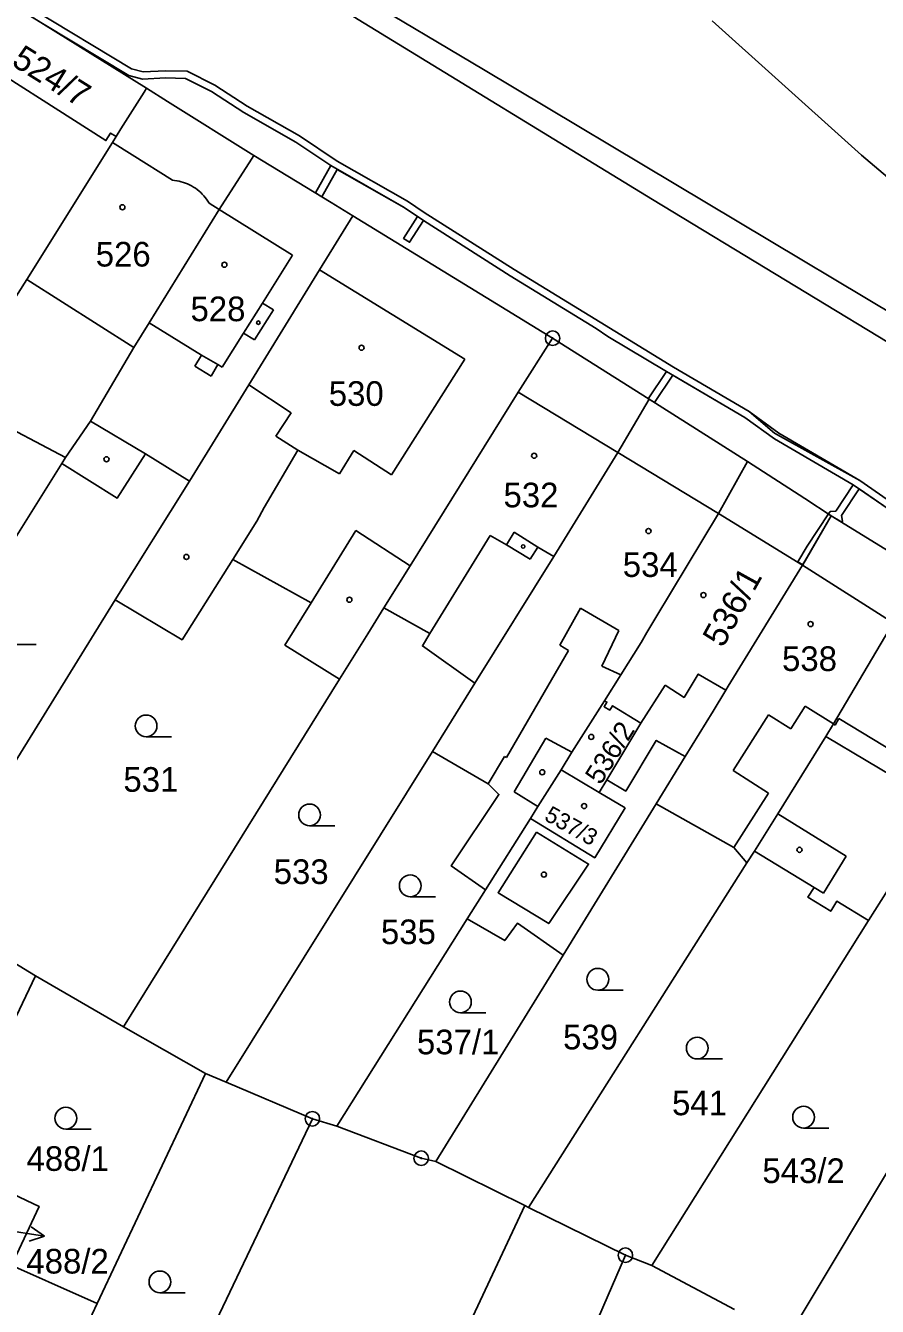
# Model space of a CAD drawing. Extents: x -644096 to -634268, y -1141430 to -1133463.
# Drawn here: x -640363 to -640304.3, y -1137825.7 to -1137737.3 of the extents above; entities that cross this region are included whole.
import ezdxf

# ---------------------------------------------------------------- set-up
doc = ezdxf.new("R2010")
doc.units = 0
for name, color, linetype in [('_CIVIL_CONSTRUCTION', 7, 'Continuous'), ('B_Hranice _3D', 7, 'Continuous'), ('M_Svah_Nasyp', 7, 'Continuous'), ('M_Svah_Zarez', 7, 'Continuous'), ('svrsek_osa_sjezdy', 7, 'Continuous'), ('svrsek_osa_VRT', 7, 'Continuous'), ('svrsek_popisy_VRT', 7, 'Continuous'), ('terminal_VRT', 7, 'Continuous')]:
    doc.layers.add(name, color=color, linetype=linetype)

msp = doc.modelspace()

# ---------------------------------------------------------------- linework, layer by layer
at = {"layer": '_CIVIL_CONSTRUCTION'}
for centre, radius in [((-640326.67, -1137758.91), 0.5), ((-640326.67, -1137758.91), 0.0303), ((-640343.25, -1137812.75), 0.5), ((-640343.25, -1137812.75), 0.0303), ((-640335.74, -1137815.47), 0.5), ((-640335.74, -1137815.47), 0.0303), ((-640321.65, -1137822.16), 0.5), ((-640321.65, -1137822.16), 0.0303)]:
    msp.add_circle(centre, radius, dxfattribs=at)
at = {"layer": 'B_Hranice _3D'}
for points in [[(-640363.22, -1137736.37), (-640361.87, -1137737.21), (-640355.92, -1137740.79), (-640354.98, -1137741.03), (-640353.39, -1137740.96), (-640352, -1137741), (-640350.21, -1137741.89), (-640347.98, -1137743.34), (-640344.38, -1137745.38), (-640341.98, -1137747), (-640336.92, -1137749.9), (-640335.58, -1137750.79), (-640329.59, -1137754.6), (-640323.67, -1137758.23), (-640322.85, -1137758.78), (-640318.81, -1137761.21), (-640313.41, -1137764.37), (-640311.37, -1137765.86)], [(-640302.53, -1137770.77), (-640305.46, -1137768.73), (-640311.07, -1137765.46), (-640313.11, -1137763.97), (-640318.32, -1137760.91), (-640323.39, -1137757.81), (-640329.33, -1137754.18), (-640335.53, -1137750.23), (-640336.68, -1137749.46), (-640341.53, -1137746.7), (-640344.14, -1137744.94), (-640347.74, -1137742.9), (-640349.97, -1137741.45), (-640351.88, -1137740.5), (-640353.39, -1137740.46), (-640354.92, -1137740.53), (-640355.72, -1137740.33), (-640362.52, -1137736.23)], [(-640311.37, -1137765.46), (-640313.11, -1137763.97), (-640318.32, -1137760.91), (-640323.39, -1137757.81), (-640329.33, -1137754.18), (-640335.53, -1137750.23), (-640336.68, -1137749.46), (-640341.53, -1137746.7), (-640344.14, -1137744.94), (-640347.74, -1137742.9), (-640349.97, -1137741.45), (-640351.88, -1137740.5), (-640353.39, -1137740.46), (-640354.92, -1137740.53), (-640355.72, -1137740.33), (-640362.52, -1137736.23)], [(-640361.87, -1137737.21), (-640355.92, -1137740.79), (-640354.98, -1137741.03), (-640353.39, -1137740.96), (-640352, -1137741), (-640350.21, -1137741.89), (-640347.98, -1137743.34), (-640344.38, -1137745.38), (-640341.98, -1137747), (-640343.03, -1137748.89), (-640342.6, -1137749.15), (-640341.55, -1137747.26), (-640336.92, -1137749.9), (-640336, -1137750.51), (-640336.96, -1137752.03), (-640336.54, -1137752.29), (-640335.58, -1137750.79), (-640329.59, -1137754.6), (-640323.67, -1137758.23), (-640322.85, -1137758.78), (-640318.81, -1137761.21), (-640320.08, -1137763.08), (-640320.01, -1137763.12), (-640319.65, -1137763.35), (-640318.37, -1137761.46), (-640313.41, -1137764.37), (-640311.37, -1137765.86), (-640305.94, -1137769.02), (-640307.13, -1137770.83), (-640307.53, -1137770.86)], [(-640260.77, -1137797.15), (-640263.49, -1137795.36), (-640270.98, -1137790.86), (-640273.41, -1137789.3), (-640273.63, -1137789.51), (-640277.34, -1137786.94), (-640281.4, -1137783.61), (-640284.43, -1137782.03), (-640288, -1137779.68), (-640292.62, -1137776.87), (-640302.53, -1137770.77), (-640305.46, -1137768.73), (-640311.37, -1137765.46)], [(-640311.37, -1137765.86), (-640305.94, -1137769.02), (-640302.79, -1137771.19), (-640292.68, -1137777.29), (-640288.28, -1137780.1), (-640284.71, -1137782.45), (-640281.68, -1137784.03), (-640277.82, -1137787.19), (-640273.94, -1137789.9), (-640273.35, -1137789.94), (-640271.02, -1137791.41), (-640263.75, -1137795.78), (-640261.09, -1137797.53)], [(-640307.53, -1137770.86), (-640307.64, -1137771.02), (-640307.44, -1137771.15), (-640306.72, -1137771.6), (-640306.67, -1137771.52), (-640306.73, -1137771.13), (-640305.52, -1137769.29), (-640302.79, -1137771.19)]]:
    msp.add_lwpolyline(points, dxfattribs=at)
msp.add_lwpolyline([(-640309.74, -1137774.33), (-640309.41, -1137774.53), (-640307.44, -1137771.15), (-640307.64, -1137771.02), (-640309.1, -1137773.26)], close=True, dxfattribs=at)
at = {"layer": 'M_Svah_Nasyp'}
for p, q in [((-640355.69, -1137746.26), (-640357.05, -1137745.4)), ((-640355.69, -1137746.26), (-640352.91, -1137748.01)), ((-640350.38, -1137749.59), (-640349.69, -1137750.03)), ((-640344.61, -1137753.18), (-640349.69, -1137750.03)), ((-640346.7, -1137756.49), (-640344.61, -1137753.18)), ((-640355.57, -1137759.56), (-640362.95, -1137754.86)), ((-640342.76, -1137754.19), (-640332.72, -1137760.36)), ((-640346.7, -1137756.49), (-640348, -1137758.55)), ((-640345.94, -1137756.96), (-640346.7, -1137756.49)), ((-640347.24, -1137759.03), (-640345.94, -1137756.96)), ((-640354.51, -1137757.84), (-640350.9, -1137760.07)), ((-640349.48, -1137760.9), (-640348, -1137758.55)), ((-640348, -1137758.55), (-640347.24, -1137759.03)), ((-640350.9, -1137760.07), (-640351.37, -1137760.84)), ((-640350.9, -1137760.07), (-640349.77, -1137760.73)), ((-640351.37, -1137760.84), (-640350.24, -1137761.52)), ((-640350.24, -1137761.52), (-640349.77, -1137760.73)), ((-640349.77, -1137760.73), (-640349.48, -1137760.9)), ((-640337.78, -1137768.33), (-640332.72, -1137760.36)), ((-640344.71, -1137764.06), (-640347.63, -1137762.13)), ((-640329.04, -1137762.62), (-640322.18, -1137766.79)), ((-640354.76, -1137766.89), (-640358.55, -1137764.63)), ((-640345.78, -1137765.67), (-640344.71, -1137764.06)), ((-640345.78, -1137765.67), (-640344.25, -1137766.63)), ((-640344.25, -1137766.63), (-640341.37, -1137768.26)), ((-640340.38, -1137766.66), (-640341.37, -1137768.26)), ((-640337.78, -1137768.33), (-640340.38, -1137766.66)), ((-640322.18, -1137766.79), (-640315.22, -1137771)), ((-640347.09, -1137771.53), (-640348.75, -1137774.17)), ((-640309.43, -1137774.57), (-640315.22, -1137771)), ((-640343.33, -1137777.15), (-640340.26, -1137772.17)), ((-640340.26, -1137772.17), (-640336.51, -1137774.62)), ((-640335.14, -1137779.28), (-640330.97, -1137772.51)), ((-640330.97, -1137772.51), (-640329.86, -1137773.17)), ((-640329.86, -1137773.17), (-640329.32, -1137772.29)), ((-640329.32, -1137772.29), (-640327.69, -1137773.32)), ((-640329.86, -1137773.17), (-640328.21, -1137774.15)), ((-640328.21, -1137774.15), (-640327.69, -1137773.32)), ((-640327.69, -1137773.32), (-640326.59, -1137773.97)), ((-640309.43, -1137774.57), (-640303.16, -1137778.54)), ((-640326.18, -1137780.09), (-640324.74, -1137777.53)), ((-640322.11, -1137779.07), (-640324.74, -1137777.53)), ((-640323.27, -1137781.54), (-640322.11, -1137779.07)), ((-640329.85, -1137787.84), (-640325.57, -1137780.44)), ((-640325.57, -1137780.44), (-640326.18, -1137780.09)), ((-640321.97, -1137782.13), (-640323.27, -1137781.54)), ((-640318.91, -1137782.84), (-640320.58, -1137785.47)), ((-640311.78, -1137784.88), (-640314.22, -1137788.73)), ((-640310.24, -1137785.86), (-640311.78, -1137784.88)), ((-640309.25, -1137784.3), (-640310.24, -1137785.86)), ((-640309.25, -1137784.3), (-640307.3, -1137785.51)), ((-640307.17, -1137785.59), (-640307.3, -1137785.51)), ((-640306.91, -1137785.15), (-640307.17, -1137785.59)), ((-640306.91, -1137785.15), (-640300.81, -1137788.85)), ((-640329.33, -1137790.2), (-640327.13, -1137786.49)), ((-640327.13, -1137786.49), (-640325.34, -1137787.47)), ((-640307.81, -1137786.37), (-640301.77, -1137789.99)), ((-640331.11, -1137789.64), (-640330, -1137787.75)), ((-640330, -1137787.75), (-640329.85, -1137787.84)), ((-640314.22, -1137788.73), (-640311.78, -1137790.28)), ((-640327.7, -1137791.22), (-640329.33, -1137790.2)), ((-640321.67, -1137791.31), (-640323.45, -1137790.25)), ((-640311.78, -1137790.28), (-640314.16, -1137794.04)), ((-640306.42, -1137794.64), (-640311.14, -1137791.72)), ((-640307.99, -1137797.18), (-640306.42, -1137794.64)), ((-640308.63, -1137796.79), (-640307.99, -1137797.18))]:
    msp.add_line(p, q, dxfattribs=at)
for points in [[(-640350.38, -1137749.59), (-640350.461, -1137749.458), (-640350.548, -1137749.329), (-640350.642, -1137749.205), (-640350.741, -1137749.086), (-640350.846, -1137748.972), (-640350.957, -1137748.863), (-640351.073, -1137748.76), (-640351.193, -1137748.662), (-640351.319, -1137748.57), (-640351.448, -1137748.485), (-640351.582, -1137748.406), (-640351.719, -1137748.334), (-640351.86, -1137748.268), (-640352.004, -1137748.209), (-640352.15, -1137748.158), (-640352.299, -1137748.113), (-640352.449, -1137748.076), (-640352.602, -1137748.047), (-640352.755, -1137748.025), (-640352.91, -1137748.01)], [(-640344.25, -1137766.63), (-640346.58, -1137770.59), (-640347.09, -1137771.53)], [(-640314.71, -1137783.18), (-640316.62, -1137782.08), (-640317.6, -1137783.68), (-640318.91, -1137782.84)], [(-640321.67, -1137791.31), (-640323.76, -1137794.75), (-640328.2, -1137792.03)], [(-640327.78, -1137792.97), (-640324.19, -1137795.18), (-640326.94, -1137799.28), (-640330.44, -1137797.16), (-640327.78, -1137792.97)]]:
    msp.add_lwpolyline(points, dxfattribs=at)
at = {"layer": 'M_Svah_Zarez'}
for centre, radius in [((-640356.357, -1137749.879), 0.175), ((-640349.317, -1137753.839), 0.175), ((-640346.975, -1137757.839), 0.123), ((-640339.857, -1137759.569), 0.175), ((-640357.457, -1137767.259), 0.175), ((-640327.947, -1137767.019), 0.175), ((-640320.057, -1137772.209), 0.175), ((-640328.705, -1137773.279), 0.123), ((-640351.947, -1137773.999), 0.175), ((-640340.697, -1137776.949), 0.175), ((-640316.267, -1137776.629), 0.175), ((-640308.867, -1137778.629), 0.175), ((-640324.007, -1137786.409), 0.175), ((-640327.387, -1137788.849), 0.175), ((-640324.497, -1137791.179), 0.175), ((-640309.637, -1137794.199), 0.175), ((-640327.267, -1137795.909), 0.175)]:
    msp.add_circle(centre, radius, dxfattribs=at)
at = {"layer": 'svrsek_osa_sjezdy'}
for p, q in [((-640364.063, -1137780.04), (-640362.313, -1137780.04)), ((-640354.723, -1137786.4), (-640352.973, -1137786.4)), ((-640343.443, -1137792.54), (-640341.693, -1137792.54)), ((-640336.493, -1137797.43), (-640334.743, -1137797.43)), ((-640323.553, -1137803.88), (-640321.803, -1137803.88)), ((-640333.033, -1137805.44), (-640331.283, -1137805.44)), ((-640316.693, -1137808.62), (-640314.943, -1137808.62)), ((-640360.263, -1137813.46), (-640358.513, -1137813.46)), ((-640309.353, -1137813.39), (-640307.603, -1137813.39)), ((-640353.773, -1137824.75), (-640352.023, -1137824.75))]:
    msp.add_line(p, q, dxfattribs=at)
for centre in [(-640354.723, -1137785.65), (-640343.443, -1137791.79), (-640336.493, -1137796.68), (-640323.553, -1137803.13), (-640333.033, -1137804.69), (-640316.693, -1137807.87), (-640360.263, -1137812.71), (-640309.353, -1137812.64), (-640353.773, -1137824)]:
    msp.add_circle(centre, 0.75, dxfattribs=at)
at = {"layer": 'svrsek_popisy_VRT'}
for p, q in [((-640364.7, -1137820.38), (-640361.736, -1137820.849)), ((-640361.736, -1137820.849), (-640362.647, -1137820.198)), ((-640361.736, -1137820.849), (-640362.803, -1137821.187))]:
    msp.add_line(p, q, dxfattribs=at)
at = {"layer": 'terminal_VRT'}
for p, q in [((-640365.39, -1137735.02), (-640354.7, -1137741.67)), ((-640320.01, -1137763.12), (-640326.67, -1137758.91)), ((-640313.22, -1137767.42), (-640320.01, -1137763.12)), ((-640360.54, -1137767.55), (-640360.28, -1137767.14)), ((-640377.14, -1137794.02), (-640360.54, -1137767.55)), ((-640356.86, -1137776.95), (-640351.72, -1137768.77)), ((-640301.06, -1137775.1), (-640307.44, -1137771.15)), ((-640370.01, -1137798.21), (-640356.86, -1137776.95)), ((-640356.28, -1137806.4), (-640341.37, -1137782.43)), ((-640334.97, -1137787.41), (-640332.05, -1137782.7)), ((-640349.2, -1137810.22), (-640334.97, -1137787.41)), ((-640317.52, -1137787.76), (-640319.53, -1137791.03)), ((-640319.53, -1137791.03), (-640325.95, -1137801.46)), ((-640319.53, -1137791.03), (-640314.16, -1137794.04)), ((-640304.87, -1137799.08), (-640301.53, -1137793.78)), ((-640314.16, -1137794.04), (-640313.26, -1137795.1)), ((-640313.26, -1137795.1), (-640312.73, -1137794.29)), ((-640328.33, -1137818.86), (-640313.26, -1137795.1)), ((-640332.56, -1137798.95), (-640331.3, -1137796.95)), ((-640362.36, -1137802.88), (-640370.01, -1137798.21)), ((-640341.56, -1137813.26), (-640332.56, -1137798.95)), ((-640319.83, -1137822.88), (-640304.87, -1137799.08)), ((-640325.95, -1137801.46), (-640334.72, -1137815.7)), ((-640369.43, -1137817.72), (-640362.36, -1137802.88)), ((-640362.36, -1137802.88), (-640356.28, -1137806.4)), ((-640356.28, -1137806.4), (-640350.62, -1137809.62)), ((-640350.62, -1137809.62), (-640358.1, -1137825.48)), ((-640349.2, -1137810.22), (-640350.62, -1137809.62)), ((-640343.25, -1137812.75), (-640349.2, -1137810.22)), ((-640300.04, -1137810.5), (-640310.42, -1137827.8)), ((-640343.25, -1137812.75), (-640356.19, -1137839.88)), ((-640341.56, -1137813.26), (-640343.25, -1137812.75)), ((-640328.59, -1137818.73), (-640334.72, -1137815.7)), ((-640328.59, -1137818.73), (-640328.33, -1137818.86)), ((-640328.33, -1137818.86), (-640321.65, -1137822.16)), ((-640358.1, -1137825.48), (-640366.44, -1137821.8)), ((-640319.83, -1137822.88), (-640321.65, -1137822.16)), ((-640314.12, -1137825.9), (-640319.83, -1137822.88)), ((-640358.1, -1137825.48), (-640368.82, -1137848.22))]:
    msp.add_line(p, q, dxfattribs=at)
for points in [[(-640276.32, -1137773.32), (-640274.13, -1137775.96), (-640273.52, -1137779.73), (-640269.74, -1137784.22), (-640289.67, -1137771.21), (-640284.71, -1137772.91), (-640284.8, -1137772.21), (-640286.69, -1137769.41), (-640301.42, -1137760.46), (-640319.79, -1137749.33), (-640340.1, -1137736.92), (-640348.35, -1137731.66), (-640355.55, -1137727.41), (-640356.31, -1137725.5)], [(-640276.32, -1137773.32), (-640285.27, -1137767.97), (-640331.44, -1137740.37), (-640340.11, -1137735.19), (-640340.46, -1137734.98), (-640356.31, -1137725.5)], [(-640271.13, -1137776.42), (-640279.63, -1137769.32), (-640283.55, -1137766.01), (-640292.55, -1137757.83), (-640300.88, -1137750.08), (-640305.36, -1137746.29), (-640306.28, -1137745.46), (-640315.65, -1137737.01)], [(-640356.8, -1137745), (-640357.17, -1137744.76), (-640357.5, -1137745.28), (-640367.76, -1137738.75)], [(-640354.7, -1137741.67), (-640354.86, -1137741.93), (-640356.47, -1137744.47), (-640356.8, -1137745)], [(-640347.28, -1137746.31), (-640353.25, -1137742.58), (-640354.7, -1137741.67)], [(-640365.48, -1137758.81), (-640362.95, -1137754.86), (-640357.05, -1137745.4), (-640356.8, -1137745)], [(-640360.28, -1137767.14), (-640358.55, -1137764.63), (-640355.57, -1137759.56), (-640354.51, -1137757.84), (-640349.69, -1137750.03), (-640347.44, -1137746.56), (-640347.28, -1137746.31)], [(-640340.45, -1137750.47), (-640341.95, -1137749.55), (-640347.28, -1137746.31)], [(-640351.72, -1137768.77), (-640347.63, -1137762.13), (-640342.76, -1137754.19), (-640340.45, -1137750.47)], [(-640326.67, -1137758.91), (-640330.55, -1137756.54), (-640340.45, -1137750.47)], [(-640338.31, -1137777.51), (-640336.51, -1137774.62), (-640329.04, -1137762.62), (-640326.67, -1137758.91)], [(-640368.02, -1137762.75), (-640367.78, -1137762.91), (-640365.72, -1137764.28), (-640360.28, -1137767.14)], [(-640332.05, -1137782.7), (-640326.59, -1137773.97), (-640322.18, -1137766.79), (-640320.01, -1137763.12)], [(-640360.54, -1137767.55), (-640356.71, -1137769.94), (-640354.76, -1137766.89), (-640351.72, -1137768.77)], [(-640323.09, -1137783.91), (-640321.97, -1137782.13), (-640320.57, -1137779.9), (-640320.16, -1137779.21), (-640319.54, -1137778.18), (-640315.22, -1137771), (-640313.22, -1137767.42)], [(-640313.22, -1137767.42), (-640309.27, -1137769.97), (-640307.44, -1137771.15)], [(-640307.44, -1137771.15), (-640309.43, -1137774.57), (-640314.55, -1137782.92), (-640314.71, -1137783.18), (-640315.59, -1137784.64), (-640317.52, -1137787.76)], [(-640356.86, -1137776.95), (-640352.24, -1137779.71), (-640348.75, -1137774.17), (-640343.33, -1137777.15), (-640345.14, -1137780.08), (-640341.37, -1137782.43)], [(-640312.73, -1137794.29), (-640311.14, -1137791.72), (-640307.81, -1137786.37), (-640307.3, -1137785.51), (-640303.16, -1137778.54), (-640301.06, -1137775.1)], [(-640341.37, -1137782.43), (-640339.42, -1137779.3), (-640338.31, -1137777.51)], [(-640338.31, -1137777.51), (-640335.14, -1137779.28), (-640335.66, -1137780.13), (-640332.05, -1137782.7)], [(-640326.09, -1137788.67), (-640325.34, -1137787.47), (-640323.09, -1137783.91)], [(-640323.09, -1137783.91), (-640322.92, -1137784.01), (-640323.12, -1137784.33), (-640322.73, -1137784.56), (-640322.53, -1137784.26), (-640320.58, -1137785.47), (-640322.92, -1137789.37)], [(-640322.92, -1137789.37), (-640321.63, -1137790.15), (-640319.52, -1137786.65), (-640317.52, -1137787.76)], [(-640334.97, -1137787.41), (-640331.11, -1137789.64), (-640330.38, -1137790.38), (-640333.67, -1137795.31), (-640331.3, -1137796.95)], [(-640331.3, -1137796.95), (-640328.2, -1137792.03), (-640327.7, -1137791.22), (-640326.09, -1137788.67)], [(-640326.09, -1137788.67), (-640323.45, -1137790.25), (-640322.92, -1137789.37)], [(-640312.73, -1137794.29), (-640308.63, -1137796.79), (-640309.05, -1137797.47), (-640307.48, -1137798.43), (-640307.07, -1137797.74), (-640304.87, -1137799.08)], [(-640332.56, -1137798.95), (-640329.97, -1137800.46), (-640329.09, -1137799.25), (-640325.95, -1137801.46)], [(-640334.72, -1137815.7), (-640335.74, -1137815.47), (-640341.56, -1137813.26)], [(-640366.44, -1137821.8), (-640366.09, -1137821.01), (-640363.66, -1137822.14), (-640362.11, -1137818.79), (-640365.71, -1137817.1), (-640366.6, -1137819.04), (-640369.43, -1137817.72)], [(-640340.92, -1137845.29), (-640339.36, -1137841.71), (-640328.59, -1137818.73)], [(-640321.65, -1137822.16), (-640331.33, -1137844.5), (-640331.65, -1137845.15), (-640332.26, -1137846.39), (-640333.36, -1137848.78)]]:
    msp.add_lwpolyline(points, dxfattribs=at)

# ---------------------------------------------------------------- texts
at = {"layer": 'svrsek_osa_VRT'}
for s, height, rotation, p in [('524/7', 1.7, 328, (-640364.09, -1137740.037)), ('536/1', 1.7, 61, (-640314.923, -1137780.322)), ('536/2', 1.36, 58, (-640323.362, -1137789.777)), ('537/3', 1.139, 331, (-640327.318, -1137792.11))]:
    msp.add_text(s, height=height, rotation=rotation, dxfattribs=at).set_placement(p)
for s, p in [('526', (-640358.2, -1137753.965)), ('528', (-640351.66, -1137757.735)), ('530', (-640342.12, -1137763.575)), ('532', (-640330.06, -1137770.575)), ('534', (-640321.83, -1137775.375)), ('538', (-640310.84, -1137781.865)), ('531', (-640356.29, -1137790.195)), ('533', (-640345.92, -1137796.555)), ('535', (-640338.52, -1137800.705)), ('539', (-640325.95, -1137807.965)), ('537/1', (-640336.036, -1137808.302)), ('541', (-640318.43, -1137812.505)), ('488/1', (-640362.976, -1137816.342)), ('543/2', (-640312.196, -1137817.182)), ('488/2', (-640362.986, -1137823.425))]:
    msp.add_text(s, height=1.7, dxfattribs=at).set_placement(p)

doc.saveas('drawing.dxf')
